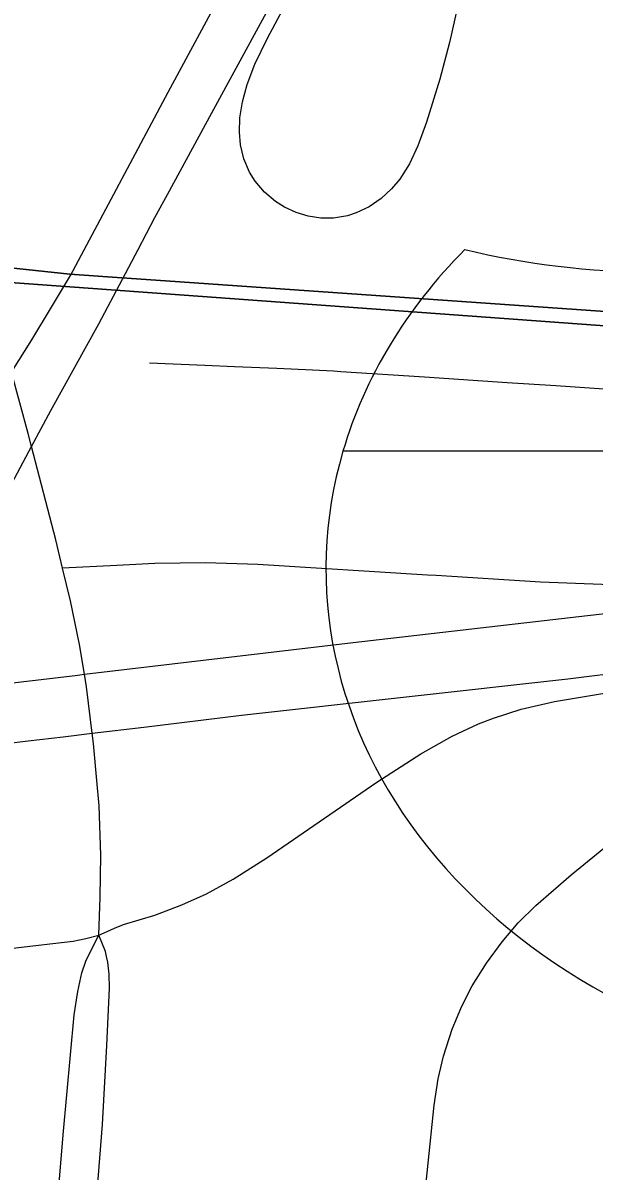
# Model space of a CAD drawing. Extents: x -1.4 to 35.4, y 0 to 22.
# Drawn here: x 26.9298 to 27.1265, y 14.4091 to 14.8046 of the extents above; entities that cross this region are included whole.
import ezdxf

# ---------------------------------------------------------------- set-up
doc = ezdxf.new("R2010")
doc.units = 0
for name, color, linetype in [('GM_X_City_Street', 7, 'Continuous'), ('GM_X_County_Road', 7, 'Continuous'), ('GM_X_Interchange_Ramps', 7, 'Continuous'), ('GM_X_Interstate_Route', 7, 'Continuous'), ('GM_X_Interstate_Shield', 7, 'Continuous'), ('GM_X_Section', 7, 'Continuous'), ('GM_X_State_Route', 7, 'Continuous'), ('GM_X_Township_Road', 7, 'Continuous'), ('SC_Scratch1', 7, 'Continuous')]:
    doc.layers.add(name, color=color, linetype=linetype)

msp = doc.modelspace()

# ---------------------------------------------------------------- linework, layer by layer
at = {"layer": 'GM_X_City_Street'}
msp.add_lwpolyline([(27.068, 14.39846), (27.07145, 14.43179), (27.07283, 14.44087), (27.07468, 14.44858), (27.07766, 14.45792), (27.08091, 14.46581), (27.08455, 14.47285), (27.08941, 14.48063), (27.09481, 14.48806), (27.10037, 14.49455), (27.10642, 14.50059), (27.11855, 14.51112), (27.15226, 14.53849)], dxfattribs=at)
at = {"layer": 'GM_X_County_Road'}
for points in [[(26.94347, 14.61679), (26.94112, 14.62648), (26.93277, 14.65869), (26.93163, 14.6631), (26.9259, 14.68421), (26.92173, 14.69959)], [(26.95522, 14.54364), (26.95407, 14.55635), (26.95364, 14.55987), (26.95169, 14.57591), (26.95098, 14.58018), (26.94929, 14.59044), (26.94622, 14.60549), (26.94347, 14.61679)], [(26.95598, 14.49029), (26.9564, 14.50342), (26.95659, 14.51783), (26.95602, 14.53484), (26.95522, 14.54364)], [(26.93793, 14.35215), (26.94371, 14.4215), (26.94745, 14.46289), (26.9487, 14.47092), (26.95006, 14.47731), (26.95152, 14.48137), (26.95305, 14.48465), (26.95598, 14.49029)], [(26.95101, 14.34779), (26.9518, 14.357), (26.95723, 14.42508), (26.95875, 14.45232), (26.95958, 14.47201), (26.95948, 14.47691), (26.95904, 14.48098), (26.95864, 14.48295), (26.95822, 14.48465), (26.95598, 14.49029)]]:
    msp.add_lwpolyline(points, dxfattribs=at)
at = {"layer": 'GM_X_Interchange_Ramps'}
for points in [[(27.08033, 14.8142), (27.0767, 14.79783), (27.07331, 14.78523), (27.06882, 14.77035), (27.06581, 14.7622), (27.06287, 14.75602), (27.05955, 14.75076), (27.05676, 14.74743), (27.05314, 14.74405), (27.04906, 14.74122), (27.04453, 14.7391), (27.04158, 14.73817), (27.03671, 14.7373), (27.03238, 14.73735), (27.02808, 14.73802), (27.0239, 14.73927), (27.01992, 14.74105), (27.01675, 14.74302), (27.01296, 14.74623), (27.00977, 14.75004), (27.00783, 14.7532), (27.00587, 14.75777), (27.00474, 14.7626), (27.00434, 14.76691), (27.00449, 14.77189), (27.00541, 14.77741), (27.00701, 14.78333), (27.00967, 14.79033), (27.01399, 14.79933), (27.02464, 14.81913)], [(27.06908, 14.61437), (27.01065, 14.61799), (26.99264, 14.61852), (26.97524, 14.61834), (26.9622, 14.6177), (26.94347, 14.61679)], [(27.18411, 14.6119), (27.17038, 14.61132), (27.15339, 14.61095), (27.12914, 14.61107), (27.10802, 14.61189), (27.07205, 14.61419), (27.06908, 14.61437)], [(26.95598, 14.49029), (26.95879, 14.49158), (26.9613, 14.49273), (26.96447, 14.49403), (26.97519, 14.49724), (26.98451, 14.50074), (26.993, 14.50458), (27.00226, 14.50965), (27.01378, 14.517), (27.05169, 14.54301), (27.06684, 14.55277), (27.07766, 14.55888), (27.08668, 14.56307), (27.09188, 14.5651), (27.10135, 14.56812), (27.11284, 14.57083), (27.12939, 14.5736), (27.17255, 14.57943), (27.18368, 14.58101)], [(26.86216, 14.47745), (26.87216, 14.4786), (26.92632, 14.48588), (26.94008, 14.48741), (26.94711, 14.4883), (26.95144, 14.48921), (26.95598, 14.49029)]]:
    msp.add_lwpolyline(points, dxfattribs=at)
at = {"layer": 'GM_X_Interstate_Route'}
for points in [[(26.44921, 14.52123), (26.4696, 14.52342), (26.53621, 14.53153), (26.6041, 14.53937), (26.62326, 14.54139), (26.65161, 14.54498), (26.68372, 14.54844), (26.76517, 14.55817), (26.87254, 14.57088), (26.88309, 14.57213), (26.94782, 14.57981), (26.95098, 14.58018), (27.04347, 14.59109), (27.18404, 14.60734)], [(26.97143, 14.56201), (27.00504, 14.56606), (27.11742, 14.57857), (27.1839, 14.58688)], [(26.90597, 14.55419), (26.93163, 14.55722), (26.94364, 14.55866)], [(26.94364, 14.55866), (26.95364, 14.55987), (26.97143, 14.56201)]]:
    msp.add_lwpolyline(points, dxfattribs=at)
at = {"layer": 'GM_X_Interstate_Shield'}
msp.add_line((27.38338, 14.657), (27.04001, 14.657), dxfattribs=at)
msp.add_line((27.38338, 14.657), (27.04001, 14.657), dxfattribs=at)
for centre, start_param, end_param in [((27.25608, 14.61642), 2.47259, 2.911027), ((27.14684, 14.89635), 4.415841, 5.008937), ((27.25608, 14.61642), 2.911027, 4.511031)]:
    msp.add_ellipse(centre, major_axis=(0.22195, 0), ratio=0.8, start_param=start_param, end_param=end_param, dxfattribs=at)
at = {"layer": 'GM_X_Section'}
for points in [[(27.5793, 15.64992), (27.48098, 14.67461), (26.47381, 14.7481), (26.56663, 15.75608)], [(27.48098, 14.67461), (27.3811, 13.65162), (26.39247, 13.74598), (26.47381, 14.7481)]]:
    msp.add_lwpolyline(points, close=True, dxfattribs=at)
at = {"layer": 'GM_X_State_Route'}
for points in [[(26.97957, 14.74547), (26.99486, 14.7736), (27.03045, 14.83909), (27.03136, 14.84076), (27.04406, 14.86288), (27.04865, 14.87035)], [(26.94615, 14.71753), (26.97984, 14.78066), (26.9992, 14.81681)], [(26.96411, 14.71628), (26.96948, 14.7265), (26.97527, 14.73756), (26.97957, 14.74547)], [(26.9259, 14.68421), (26.93293, 14.69539), (26.93966, 14.70661), (26.94615, 14.71753)], [(26.87993, 14.56742), (26.88309, 14.57213), (26.88496, 14.57491), (26.89134, 14.58495), (26.90655, 14.61095), (26.91194, 14.61986), (26.91729, 14.62982), (26.92699, 14.64791), (26.93277, 14.65869), (26.93937, 14.671), (26.95593, 14.70094), (26.96411, 14.71628)]]:
    msp.add_lwpolyline(points, dxfattribs=at)
at = {"layer": 'GM_X_Township_Road'}
msp.add_lwpolyline([(26.97338, 14.68753), (26.9924, 14.68668), (27.00267, 14.68621), (27.01723, 14.68567), (27.02956, 14.68501), (27.03679, 14.68469), (27.03929, 14.68454), (27.06804, 14.68262), (27.09654, 14.68072), (27.11328, 14.67968), (27.13807, 14.67794)], dxfattribs=at)
at = {"layer": 'SC_Scratch1'}
for points in [[(28.52079, 14.58036), (27.90392, 14.63781), (27.64597, 14.66105), (27.19289, 14.70075), (26.97889, 14.71575), (26.96388, 14.71681), (26.94592, 14.71806), (26.91577, 14.72126), (26.88167, 14.72487), (26.85545, 14.72765), (26.76928, 14.73678), (26.68422, 14.7458), (26.57554, 14.75731), (26.56979, 14.75792), (26.47606, 14.76785), (26.19002, 14.78927), (25.73939, 14.82301)], [(25.73939, 14.82301), (26.19002, 14.78927), (26.47606, 14.76785), (26.56979, 14.75792), (26.57554, 14.75731), (26.68422, 14.7458), (26.76928, 14.73678), (26.85545, 14.72765), (26.88167, 14.72487), (26.91577, 14.72126), (26.94592, 14.71806), (26.96388, 14.71681), (26.97889, 14.71575), (27.19289, 14.70075), (27.64597, 14.66105), (27.90392, 14.63781), (28.52079, 14.58036)]]:
    msp.add_lwpolyline(points, dxfattribs=at)

doc.saveas('drawing.dxf')
